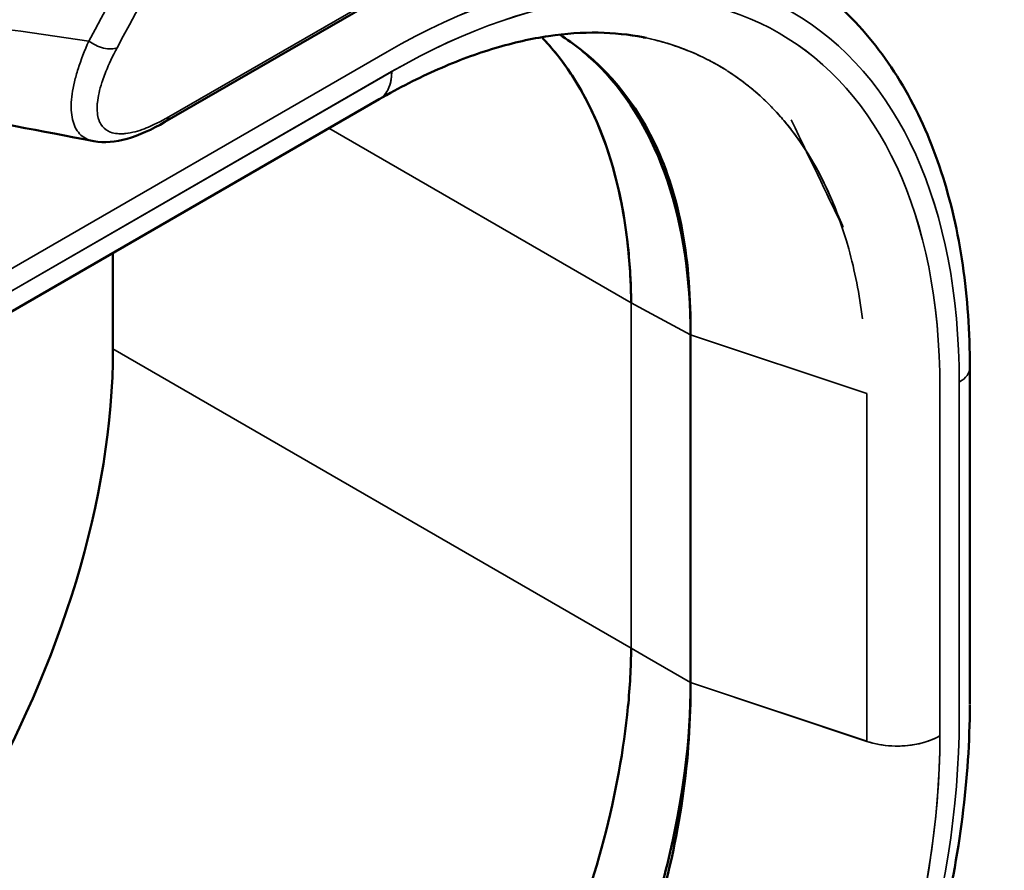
# Model space of a CAD drawing. Header units: millimetres. Extents: x 0 to 14369, y -869 to 2970.
# Tile 564 of 656: x 3824.42 to 3832.58, y 1381.85 to 1388.89. Entities that reach past the tile are written whole.
import ezdxf

# ---------------------------------------------------------------- set-up
doc = ezdxf.new("R2010")
doc.units = ezdxf.units.MM
doc.header["$LTSCALE"] = 10
doc.layers.add('Sichtbar (ISO)', color=7, linetype='Continuous', lineweight=50)
doc.layers.add('Sichtbar schmal (ISO)', color=7, linetype='Continuous', lineweight=35)

msp = doc.modelspace()

# ---------------------------------------------------------------- linework, layer by layer
at = {"layer": 'Sichtbar (ISO)'}
for p, q in [((3832.038753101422, 1391.74416915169), (3825.627105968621, 1388.042402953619)), ((3776.824207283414, 1359.030505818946), (3827.400459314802, 1388.230718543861)), ((3776.824207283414, 1359.030505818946), (3827.400406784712, 1388.2306882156)), ((3825.196906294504, 1386.958496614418), (3825.196906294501, 1386.163192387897)), ((3825.196906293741, 1386.163192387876), (3825.196906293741, 1386.958496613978)), ((3829.978242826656, 1383.401940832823), (3829.97845023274, 1386.280685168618)), ((3829.978520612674, 1386.280659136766), (3829.978520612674, 1383.401821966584)), ((3830.348360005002, 1386.157328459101), (3830.348332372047, 1386.157312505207)), ((3830.535347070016, 1386.094935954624), (3830.535347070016, 1386.094966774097)), ((3830.535347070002, 1386.094966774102), (3830.535347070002, 1386.094935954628)), ((3832.290616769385, 1386.010630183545), (3832.290616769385, 1383.219711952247)), ((3832.290616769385, 1386.010630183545), (3832.290616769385, 1383.219711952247))]:
    msp.add_line(p, q, dxfattribs=at)
for centre, major_axis, ratio, start_param, end_param in [((3825.584845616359, 1384.304387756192), (-3.50106621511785, -6.064024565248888), 0.5771744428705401, 2.583566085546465, 2.58374521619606), ((3825.584845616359, 1384.304387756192), (-3.50106621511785, -6.064024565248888), 0.5771744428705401, 2.583566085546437, 2.583745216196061), ((3827.150816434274, 1388.663110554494), (0.250310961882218, -0.4328438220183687), 0.5778776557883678, 6.281753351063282, 6.283185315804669), ((3825.527105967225, 1388.21560803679), (0.1000000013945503, -0.1732050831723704), 0.577350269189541, 6.28271423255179, 6.283185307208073), ((3825.585815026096, 1381.448080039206), (6.000000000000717, 10.39230484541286), 0.5773502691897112, 3.926990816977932, 5.497787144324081), ((3825.585815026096, 1381.448080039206), (-6.00000000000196, -10.39230484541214), 0.5773502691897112, 0.7853981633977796, 2.356194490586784), ((3821.307818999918, 1383.917982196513), (2.750000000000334, 4.763139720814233), 0.5773502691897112, 3.927006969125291, 5.497752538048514), ((3821.307818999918, 1383.917982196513), (-2.750000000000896, -4.763139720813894), 0.5773502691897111, 0.7854424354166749, 2.356156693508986)]:
    msp.add_ellipse(centre, major_axis=major_axis, ratio=ratio, start_param=start_param, end_param=end_param, dxfattribs=at)
for points, knots in [([(3832.290535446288, 1386.01057779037), (3832.290564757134, 1386.303913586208), (3832.271066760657, 1386.587506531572), (3832.192406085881, 1387.129161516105), (3832.133241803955, 1387.387237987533), (3831.975021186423, 1387.871953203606), (3831.87593936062, 1388.098612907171), (3831.638358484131, 1388.514146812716), (3831.49980195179, 1388.703009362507), (3831.185710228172, 1389.035825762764), (3831.01015396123, 1389.179693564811), (3830.819078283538, 1389.297852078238)], [4.712303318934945, 4.712303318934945, 4.712303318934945, 4.712303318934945, 4.865908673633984, 4.865908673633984, 5.019514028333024, 5.019514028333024, 5.173119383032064, 5.173119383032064, 5.326724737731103, 5.326724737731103, 5.480330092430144, 5.480330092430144, 5.480330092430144, 5.480330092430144]), ([(3832.290535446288, 1386.010577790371), (3832.290564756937, 1386.303911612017), (3832.271067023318, 1386.587502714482), (3832.192407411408, 1387.129154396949), (3832.133243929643, 1387.387229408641), (3831.975025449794, 1387.87194220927), (3831.875944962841, 1388.09860095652), (3831.638367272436, 1388.514133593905), (3831.499812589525, 1388.702995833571), (3831.185724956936, 1389.035812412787), (3831.010170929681, 1389.179680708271), (3830.819097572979, 1389.2978401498)], [4.712303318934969, 4.712303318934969, 4.712303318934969, 4.712303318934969, 4.865907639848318, 4.865907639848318, 5.019511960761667, 5.019511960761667, 5.173116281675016, 5.173116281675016, 5.326720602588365, 5.326720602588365, 5.480324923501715, 5.480324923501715, 5.480324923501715, 5.480324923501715]), ([(3827.401127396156, 1388.230266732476), (3827.565501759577, 1388.325323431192), (3827.728565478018, 1388.408323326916), (3828.048964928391, 1388.549466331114), (3828.206293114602, 1388.607604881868), (3828.51220104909, 1388.699014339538), (3828.660766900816, 1388.732284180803), (3828.94653697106, 1388.774788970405), (3829.083722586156, 1388.784034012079), (3829.344922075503, 1388.780064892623), (3829.468936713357, 1388.766896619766), (3829.586280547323, 1388.743396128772)], [4.712436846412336, 4.712436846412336, 4.712436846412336, 4.712436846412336, 4.830993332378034, 4.830993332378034, 4.949549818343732, 4.949549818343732, 5.068106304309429, 5.068106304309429, 5.186662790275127, 5.186662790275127, 5.305122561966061, 5.305122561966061, 5.305122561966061, 5.305122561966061]), ([(3827.40117860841, 1388.230296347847), (3827.565522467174, 1388.325333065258), (3827.728556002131, 1388.40831736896), (3828.048897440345, 1388.549438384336), (3828.206197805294, 1388.607570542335), (3828.51205408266, 1388.698976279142), (3828.660596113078, 1388.732248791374), (3828.946323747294, 1388.774767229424), (3829.083490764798, 1388.78402323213), (3829.344765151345, 1388.780081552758), (3829.468862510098, 1388.766911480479), (3829.586280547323, 1388.743396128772)], [4.712449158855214, 4.712449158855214, 4.712449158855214, 4.712449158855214, 4.830983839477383, 4.830983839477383, 4.949518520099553, 4.949518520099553, 5.068053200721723, 5.068053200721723, 5.186587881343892, 5.186587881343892, 5.305122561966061, 5.305122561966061, 5.305122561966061, 5.305122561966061]), ([(3829.487245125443, 1386.544411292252), (3829.485524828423, 1386.70314559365), (3829.476833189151, 1386.859157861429), (3829.426685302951, 1387.329513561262), (3829.3596978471, 1387.628594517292), (3829.162673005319, 1388.163099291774), (3829.032441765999, 1388.399052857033), (3828.834761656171, 1388.648133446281), (3828.79142139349, 1388.69766172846), (3828.746437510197, 1388.744381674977)], [-2.840825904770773, -2.840825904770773, -2.840825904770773, -2.840825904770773, -2.784249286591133, -2.784249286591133, -2.665232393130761, -2.665232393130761, -2.546215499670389, -2.546215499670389, -2.514584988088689, -2.514584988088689, -2.514584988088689, -2.514584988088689]), ([(3828.746446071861, 1388.744393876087), (3828.784671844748, 1388.704694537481), (3828.821703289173, 1388.662969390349), (3829.015656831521, 1388.425525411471), (3829.148176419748, 1388.192529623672), (3829.350073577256, 1387.663472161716), (3829.419649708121, 1387.36688673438), (3829.475251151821, 1386.886271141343), (3829.485373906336, 1386.716901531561), (3829.487245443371, 1386.544380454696)], [-1.820261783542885, -1.820261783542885, -1.820261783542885, -1.820261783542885, -1.793417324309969, -1.793417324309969, -1.674498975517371, -1.674498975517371, -1.555580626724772, -1.555580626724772, -1.493991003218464, -1.493991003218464, -1.493991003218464, -1.493991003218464]), ([(3829.978458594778, 1386.28069354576), (3829.978922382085, 1386.751418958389), (3829.912725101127, 1387.181727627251), (3829.786558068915, 1387.554942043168), (3829.660391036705, 1387.928156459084), (3829.474267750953, 1388.245125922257), (3829.235507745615, 1388.489415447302), (3829.131414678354, 1388.595919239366), (3829.017383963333, 1388.688521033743), (3828.894244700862, 1388.765498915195)], [0, 0, 0, 0, 0.2, 0.2, 0.2, 0.4, 0.4, 0.4, 0.4871947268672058, 0.4871947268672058, 0.4871947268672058, 0.4871947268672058]), ([(3828.89466085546, 1388.765556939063), (3829.1987907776, 1388.576488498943), (3829.484643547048, 1388.278159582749), (3829.788196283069, 1387.643071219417), (3829.864344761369, 1387.398956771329), (3829.960596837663, 1386.867795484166), (3829.98028825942, 1386.583164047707), (3829.978423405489, 1386.280714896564)], [0.4587724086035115, 0.4587724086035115, 0.4587724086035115, 0.4587724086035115, 0.6695279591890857, 0.6695279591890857, 0.7816310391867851, 0.7816310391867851, 0.8939164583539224, 0.8939164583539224, 0.8939164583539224, 0.8939164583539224]), ([(3825.627054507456, 1388.042383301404), (3825.51861016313, 1387.979769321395), (3825.413715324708, 1387.932288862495), (3825.219593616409, 1387.876748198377), (3825.125739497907, 1387.86619502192), (3825.037327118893, 1387.883302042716)], [0, 0, 0, 0, 0.04450750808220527, 0.04450750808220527, 0.08626756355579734, 0.08626756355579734, 0.08626756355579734, 0.08626756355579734]), ([(3831.999666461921, 1371.844444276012), (3832.686519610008, 1372.570351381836), (3833.338682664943, 1373.369514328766), (3834.539228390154, 1375.071358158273), (3835.087545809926, 1375.973955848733), (3836.050962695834, 1377.834129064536), (3836.466015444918, 1378.791608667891), (3837.140284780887, 1380.710304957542), (3837.399479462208, 1381.671422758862), (3837.747290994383, 1383.546417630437), (3837.835919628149, 1384.460212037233), (3837.835919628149, 1385.326438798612)], [5.10598686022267, 5.10598686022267, 5.10598686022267, 5.10598686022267, 5.341426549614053, 5.341426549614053, 5.576866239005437, 5.576866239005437, 5.81230592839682, 5.81230592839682, 6.047745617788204, 6.047745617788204, 6.283185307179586, 6.283185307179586, 6.283185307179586, 6.283185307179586]), ([(3831.999666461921, 1371.844444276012), (3832.686519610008, 1372.570351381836), (3833.338682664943, 1373.369514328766), (3834.539228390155, 1375.071358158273), (3835.087545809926, 1375.973955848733), (3836.050962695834, 1377.834129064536), (3836.466015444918, 1378.791608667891), (3837.140284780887, 1380.710304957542), (3837.399479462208, 1381.671422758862), (3837.747290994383, 1383.546417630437), (3837.835919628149, 1384.460212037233), (3837.835919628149, 1385.326438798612)], [5.105986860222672, 5.105986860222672, 5.105986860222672, 5.105986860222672, 5.341426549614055, 5.341426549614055, 5.576866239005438, 5.576866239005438, 5.81230592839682, 5.81230592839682, 6.047745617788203, 6.047745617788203, 6.283185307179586, 6.283185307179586, 6.283185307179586, 6.283185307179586]), ([(3825.586267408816, 1376.957611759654), (3825.733901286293, 1377.043922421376), (3825.883046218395, 1377.140739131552), (3826.320182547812, 1377.454643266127), (3826.607956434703, 1377.69965776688), (3827.160867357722, 1378.249343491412), (3827.426551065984, 1378.554560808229), (3827.917231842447, 1379.201021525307), (3828.142208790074, 1379.542289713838), (3828.537944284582, 1380.229614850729), (3828.720092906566, 1380.595540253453), (3829.032441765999, 1381.343802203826), (3829.162673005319, 1381.726134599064), (3829.3596978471, 1382.478129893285), (3829.426685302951, 1382.84854051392), (3829.476833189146, 1383.366493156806), (3829.485524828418, 1383.529004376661), (3829.487245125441, 1383.685965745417)], [-2.341432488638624, -2.341432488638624, -2.341432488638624, -2.341432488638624, -2.279896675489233, -2.279896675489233, -2.160978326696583, -2.160978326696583, -2.042059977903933, -2.042059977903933, -1.923141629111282, -1.923141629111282, -1.804124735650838, -1.804124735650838, -1.685107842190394, -1.685107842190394, -1.566090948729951, -1.566090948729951, -1.509514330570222, -1.509514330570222, -1.509514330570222, -1.509514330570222]), ([(3829.487245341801, 1383.685986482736), (3829.485525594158, 1383.529018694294), (3829.476833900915, 1383.366500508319), (3829.426685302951, 1382.84854051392), (3829.3596978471, 1382.478129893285), (3829.162673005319, 1381.726134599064), (3829.032441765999, 1381.343802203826), (3828.720092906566, 1380.595540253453), (3828.537944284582, 1380.229614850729), (3828.142208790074, 1379.542289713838), (3827.917231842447, 1379.201021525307), (3827.426551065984, 1378.554560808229), (3827.160867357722, 1378.249343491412), (3826.607956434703, 1377.69965776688), (3826.320182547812, 1377.454643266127), (3825.883134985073, 1377.1408028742), (3825.734078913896, 1377.044037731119), (3825.586531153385, 1376.957765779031)], [1.506910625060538, 1.506910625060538, 1.506910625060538, 1.506910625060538, 1.563489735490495, 1.563489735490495, 1.682506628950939, 1.682506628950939, 1.801523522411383, 1.801523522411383, 1.920540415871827, 1.920540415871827, 2.039458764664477, 2.039458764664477, 2.158377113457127, 2.158377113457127, 2.277295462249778, 2.277295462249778, 2.338794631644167, 2.338794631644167, 2.338794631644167, 2.338794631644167]), ([(3829.978492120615, 1383.401807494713), (3829.981605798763, 1382.929697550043), (3829.913553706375, 1382.421080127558), (3829.787014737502, 1381.901547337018), (3829.660468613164, 1381.381985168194), (3829.475337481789, 1380.850503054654), (3829.237417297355, 1380.331856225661), (3829.118541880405, 1380.072717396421), (3828.986592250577, 1379.816659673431), (3828.842722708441, 1379.567486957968), (3828.698648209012, 1379.317959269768), (3828.54262406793, 1379.075343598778), (3828.377384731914, 1378.842549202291), (3828.047141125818, 1378.377291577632), (3827.679478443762, 1377.951386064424), (3827.292606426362, 1377.581995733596), (3826.905742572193, 1377.212613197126), (3826.498826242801, 1376.899287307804), (3826.089043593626, 1376.66626712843)], [1.130886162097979e-05, 1.130886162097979e-05, 1.130886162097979e-05, 1.130886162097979e-05, 0.2, 0.2, 0.2, 0.4, 0.4, 0.4, 0.4999288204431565, 0.4999288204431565, 0.4999288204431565, 0.6, 0.6, 0.6, 0.8, 0.8, 0.8, 0.9999957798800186, 0.9999957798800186, 0.9999957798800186, 0.9999957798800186]), ([(3826.089045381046, 1376.666267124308), (3826.355382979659, 1376.817860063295), (3826.626224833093, 1376.997227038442), (3827.156035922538, 1377.414699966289), (3827.413098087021, 1377.651588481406), (3828.136751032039, 1378.43371687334), (3828.52145669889, 1379.010587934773), (3829.168063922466, 1380.131516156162), (3829.474836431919, 1380.753173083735), (3829.788794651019, 1381.770791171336), (3829.864664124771, 1382.110147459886), (3829.960385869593, 1382.774341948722), (3829.980137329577, 1383.096944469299), (3829.97824282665, 1383.401940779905)], [-0.8951229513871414, -0.8951229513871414, -0.8951229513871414, -0.8951229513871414, -0.7822719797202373, -0.7822719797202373, -0.6692419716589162, -0.6692419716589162, -0.4460261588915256, -0.4460261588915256, -0.2235470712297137, -0.2235470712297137, -0.1116901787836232, -0.1116901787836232, -7.123318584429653e-06, -7.123318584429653e-06, -7.123318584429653e-06, -7.123318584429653e-06]), ([(3827.405672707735, 1374.756518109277), (3827.924648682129, 1375.056315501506), (3828.438097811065, 1375.447417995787), (3829.411517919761, 1376.374562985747), (3829.871239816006, 1376.910733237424), (3830.69513346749, 1378.077602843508), (3831.059155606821, 1378.708130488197), (3831.657707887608, 1380.005098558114), (3831.892164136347, 1380.671323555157), (3832.208013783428, 1381.976539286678), (3832.289964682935, 1382.615432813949), (3832.290435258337, 1383.213687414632)], [4.712687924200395, 4.712687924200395, 4.712687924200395, 4.712687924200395, 5.026498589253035, 5.026498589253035, 5.340693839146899, 5.340693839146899, 5.654889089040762, 5.654889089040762, 5.969084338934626, 5.969084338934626, 6.282232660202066, 6.282232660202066, 6.282232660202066, 6.282232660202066]), ([(3827.405672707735, 1374.756518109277), (3827.924648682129, 1375.056315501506), (3828.438097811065, 1375.447417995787), (3829.411517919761, 1376.374562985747), (3829.871239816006, 1376.910733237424), (3830.69513346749, 1378.077602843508), (3831.059155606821, 1378.708130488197), (3831.657707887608, 1380.005098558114), (3831.892164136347, 1380.671323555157), (3832.208013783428, 1381.976539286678), (3832.289964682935, 1382.615432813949), (3832.290435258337, 1383.213687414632)], [4.712687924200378, 4.712687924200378, 4.712687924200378, 4.712687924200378, 5.026498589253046, 5.026498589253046, 5.340693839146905, 5.340693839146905, 5.654889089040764, 5.654889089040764, 5.969084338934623, 5.969084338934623, 6.282232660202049, 6.282232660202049, 6.282232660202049, 6.282232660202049])]:
    msp.add_open_spline(points, degree=3, knots=knots, dxfattribs=at)
for points in [[(3829.61034267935, 1388.738392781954), (3829.602335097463, 1388.74008522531), (3829.594308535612, 1388.741734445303), (3829.586263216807, 1388.743340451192)], [(3829.586557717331, 1388.743286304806), (3829.594488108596, 1388.741694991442), (3829.602400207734, 1388.740061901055), (3829.61029383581, 1388.738387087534)], [(3825.037430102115, 1387.883213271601), (3824.174710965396, 1388.050112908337), (3823.311123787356, 1388.216209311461), (3822.446829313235, 1388.381641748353)], [(3827.400810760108, 1388.230107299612), (3827.400912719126, 1388.23016608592), (3827.4010146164, 1388.23022498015), (3827.401116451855, 1388.23028398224)]]:
    msp.add_open_spline(points, degree=3, dxfattribs=at)
at = {"layer": 'Sichtbar schmal (ISO)'}
for p, q in [((3832.0724710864, 1391.787011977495), (3825.660823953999, 1388.085245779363)), ((3827.46580934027, 1388.62293908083), (3776.966005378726, 1359.466869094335)), ((3827.503976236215, 1388.45943026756), (3776.927754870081, 1359.259474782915)), ((3776.927758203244, 1359.259476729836), (3827.50324616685, 1388.459013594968)), ((3829.487244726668, 1386.544380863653), (3826.983363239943, 1387.989908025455)), ((3826.983367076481, 1387.989910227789), (3829.487244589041, 1386.544411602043)), ((3829.487244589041, 1386.544411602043), (3829.61879617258, 1386.47382352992)), ((3829.487244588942, 1383.685986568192), (3829.487244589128, 1386.544380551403)), ((3829.487244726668, 1386.544380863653), (3829.487244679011, 1383.685986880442)), ((3829.618795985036, 1386.47383572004), (3829.487244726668, 1386.544380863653)), ((3829.978391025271, 1386.28072569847), (3829.618795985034, 1386.473835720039)), ((3829.618796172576, 1386.473823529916), (3829.978449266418, 1386.280685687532)), ((3831.438226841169, 1385.793730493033), (3829.978437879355, 1386.280710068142)), ((3829.97852137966, 1386.280661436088), (3831.438229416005, 1385.793745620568)), ((3829.487244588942, 1383.685966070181), (3825.196906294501, 1386.163192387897)), ((3825.196906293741, 1386.163178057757), (3829.487244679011, 1383.685986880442)), ((3832.20268588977, 1383.097210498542), (3832.202717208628, 1385.887889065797)), ((3831.43841103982, 1382.914741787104), (3831.438395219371, 1385.79348915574)), ((3831.438397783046, 1385.793488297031), (3831.438418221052, 1382.914642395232)), ((3832.042370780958, 1382.961447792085), (3832.042479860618, 1385.838837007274)), ((3832.042473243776, 1385.838833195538), (3832.042416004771, 1382.961033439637)), ((3829.487244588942, 1383.685966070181), (3829.618795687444, 1383.609785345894)), ((3829.618795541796, 1383.609775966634), (3829.487244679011, 1383.685986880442)), ((3829.978205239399, 1383.402027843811), (3829.618795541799, 1383.609775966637)), ((3829.618795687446, 1383.609785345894), (3829.978205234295, 1383.401962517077)), ((3829.978296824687, 1383.40192275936), (3829.97824282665, 1383.401940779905)), ((3829.978520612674, 1383.401862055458), (3831.438410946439, 1382.914694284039)), ((3831.438418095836, 1382.914642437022), (3829.978520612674, 1383.401848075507)), ((3831.438411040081, 1382.914694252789), (3831.438411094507, 1382.914435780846)), ((3831.438418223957, 1382.914625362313), (3831.438418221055, 1382.914642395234))]:
    msp.add_line(p, q, dxfattribs=at)
for centre, major_axis, ratio, start_param, end_param in [((3827.508571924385, 1383.216387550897), (3.20060878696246, 5.563295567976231), 0.5773727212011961, 5.497026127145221, 7.067766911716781), ((3827.508571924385, 1383.216387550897), (3.200608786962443, 5.563295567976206), 0.5773727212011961, 5.496934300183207, 7.067714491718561), ((3827.46613947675, 1383.1541531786), (3.349430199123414, 5.800627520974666), 0.5773535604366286, 5.497727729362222, 7.068722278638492), ((3827.46613947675, 1383.1541531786), (3.349430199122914, 5.800627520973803), 0.5773535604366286, 5.497710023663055, 7.068710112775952), ((3827.150816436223, 1388.663110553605), (0.2503109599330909, -0.4328438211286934), 0.577877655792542, 0, 0.7855069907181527), ((3825.527105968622, 1388.215608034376), (0.09999999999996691, -0.1732050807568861), 0.5773502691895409, 0, 0.4538174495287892), ((3831.990538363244, 1386.010607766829), (0.2999970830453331, -2.997645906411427e-05), 0.5773179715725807, 5.49806103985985, 6.28318530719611), ((3831.990538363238, 1386.010607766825), (0.2999970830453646, -2.997645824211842e-05), 0.577317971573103, 5.498202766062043, 6.283185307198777), ((3828.414242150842, 1379.815086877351), (6.600000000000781, 11.43153532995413), 0.5773502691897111, 4.311387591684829, 5.497787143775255), ((3828.414242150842, 1379.815086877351), (-6.600000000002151, -11.43153532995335), 0.5773502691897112, 1.169794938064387, 2.356194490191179), ((3828.060688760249, 1380.019211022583), (-6.000000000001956, -10.39230484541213), 0.5773502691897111, 0.7853981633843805, 2.356194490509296), ((3828.060688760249, 1380.019211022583), (6.00000000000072, 10.39230484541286), 0.5773502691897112, 3.926990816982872, 5.497787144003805), ((3828.414242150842, 1379.815086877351), (-6.250000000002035, -10.8253175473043), 0.5773502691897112, 0.7853981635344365, 2.356194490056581), ((3828.414242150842, 1379.815086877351), (6.250000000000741, 10.82531754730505), 0.5773502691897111, 3.926990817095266, 5.497787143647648), ((3827.466112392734, 1380.362193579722), (3.348988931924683, 5.800883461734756), 0.5773878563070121, 3.92688766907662, 5.497881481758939), ((3827.466112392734, 1380.362193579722), (-3.348988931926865, -5.80088346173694), 0.5773878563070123, 0.7853011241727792, 2.356277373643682), ((3831.99044331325, 1383.219650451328), (0.2999939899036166, 3.599287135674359e-05), 0.5773791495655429, 5.498351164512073, 5.498414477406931), ((3827.508569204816, 1380.337734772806), (-3.208950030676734, -5.558488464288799), 0.5763297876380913, 0.7854254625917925, 2.356277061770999), ((3827.508569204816, 1380.337734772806), (3.208950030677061, 5.558488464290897), 0.5763297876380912, 3.927199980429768, 5.497796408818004), ((3831.689124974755, 1383.164467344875), (-0.5000094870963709, 0.0003954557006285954), 0.5778209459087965, 1.045653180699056, 2.357128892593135)]:
    msp.add_ellipse(centre, major_axis=major_axis, ratio=ratio, start_param=start_param, end_param=end_param, dxfattribs=at)
for points in [[(3824.997532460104, 1388.712681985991), (3826.093337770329, 1390.735871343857), (3827.328611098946, 1392.815830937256), (3828.653037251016, 1394.918374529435)], [(3828.854948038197, 1394.860716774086), (3827.539333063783, 1392.759696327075), (3826.313979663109, 1390.67977901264), (3825.231181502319, 1388.657113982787)], [(3821.993748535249, 1389.131602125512), (3822.993769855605, 1388.996349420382), (3823.995410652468, 1388.856991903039), (3824.997532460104, 1388.712681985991)], [(3829.61029383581, 1388.738387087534), (3829.799013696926, 1388.698345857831), (3829.977175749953, 1388.634456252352), (3830.14233475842, 1388.547454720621)], [(3830.27923430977, 1388.468117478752), (3830.233301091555, 1388.497218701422), (3830.186225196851, 1388.524402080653), (3830.138060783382, 1388.549636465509)], [(3830.165214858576, 1388.535208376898), (3830.198076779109, 1388.51733949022), (3830.230414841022, 1388.498542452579), (3830.262213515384, 1388.478830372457)]]:
    msp.add_open_spline(points, degree=3, dxfattribs=at)
for points, knots in [([(3825.037327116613, 1387.883302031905), (3825.023628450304, 1387.885952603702), (3824.966920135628, 1387.901626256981), (3824.908938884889, 1387.947413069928), (3824.869531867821, 1388.027119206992), (3824.85306728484, 1388.099127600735), (3824.849181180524, 1388.180924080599), (3824.857139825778, 1388.273031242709), (3824.876544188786, 1388.373823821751), (3824.916599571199, 1388.516924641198), (3824.961679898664, 1388.632917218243), (3824.997532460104, 1388.712681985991)], [0.3378282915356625, 0.3378282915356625, 0.3378282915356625, 0.3378282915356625, 0.375, 0.5, 0.5625, 0.625, 0.6875, 0.75, 0.8125, 0.875, 1, 1, 1, 1]), ([(3824.997532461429, 1388.712681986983), (3825.013981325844, 1388.70016012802), (3825.033268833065, 1388.688083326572), (3825.054119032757, 1388.677971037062), (3825.075079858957, 1388.667805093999), (3825.09759738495, 1388.659638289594), (3825.119353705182, 1388.654462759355), (3825.141142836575, 1388.64927942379), (3825.162736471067, 1388.646962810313), (3825.181950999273, 1388.647589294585), (3825.201006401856, 1388.648210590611), (3825.217702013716, 1388.651722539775), (3825.23118150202, 1388.657113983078)], [0, 0, 0, 0, 0.2493385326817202, 0.2493385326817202, 0.2493385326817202, 0.5, 0.5, 0.5, 0.7510394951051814, 0.7510394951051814, 0.7510394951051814, 1, 1, 1, 1]), ([(3830.136970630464, 1388.550207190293), (3830.001742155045, 1388.620949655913), (3829.827674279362, 1388.687995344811), (3829.642801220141, 1388.731532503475), (3829.61034267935, 1388.738392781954)], [0.5152266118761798, 0.5152266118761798, 0.5152266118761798, 0.5152266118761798, 0.6, 0.6178435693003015, 0.6178435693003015, 0.6178435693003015, 0.6178435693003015]), ([(3825.23118150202, 1388.657113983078), (3825.193162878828, 1388.586095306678), (3825.162537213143, 1388.520612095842), (3825.138303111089, 1388.460332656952), (3825.129749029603, 1388.439055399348), (3825.12199373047, 1388.418423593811), (3825.115000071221, 1388.398403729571), (3825.111500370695, 1388.388385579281), (3825.108193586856, 1388.378527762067), (3825.105075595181, 1388.368824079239), (3825.095408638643, 1388.338738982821), (3825.08755125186, 1388.310134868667), (3825.081472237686, 1388.283046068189), (3825.075253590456, 1388.255335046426), (3825.070894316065, 1388.229206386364), (3825.068380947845, 1388.204660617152), (3825.068073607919, 1388.201659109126), (3825.067793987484, 1388.198681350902), (3825.067542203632, 1388.195726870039), (3825.065699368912, 1388.174102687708), (3825.065309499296, 1388.153841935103), (3825.066350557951, 1388.134844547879), (3825.067565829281, 1388.112668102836), (3825.070731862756, 1388.092219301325), (3825.075782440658, 1388.07374331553), (3825.078080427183, 1388.065336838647), (3825.080767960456, 1388.057337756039), (3825.083823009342, 1388.049760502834), (3825.087675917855, 1388.040204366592), (3825.092142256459, 1388.031278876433), (3825.097192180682, 1388.023017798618), (3825.112485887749, 1387.997999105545), (3825.133134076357, 1387.979079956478), (3825.158812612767, 1387.966036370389), (3825.164349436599, 1387.963223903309), (3825.170117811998, 1387.960693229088), (3825.176118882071, 1387.958439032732), (3825.193493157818, 1387.951912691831), (3825.212806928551, 1387.947694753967), (3825.233800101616, 1387.945778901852), (3825.250288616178, 1387.944274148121), (3825.267816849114, 1387.944191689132), (3825.286405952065, 1387.945552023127), (3825.291631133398, 1387.945934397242), (3825.29693302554, 1387.946426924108), (3825.302310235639, 1387.947030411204), (3825.326873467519, 1387.949787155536), (3825.353011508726, 1387.954862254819), (3825.380538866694, 1387.96215552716), (3825.405147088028, 1387.968675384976), (3825.430864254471, 1387.976967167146), (3825.457390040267, 1387.986882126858), (3825.460762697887, 1387.988142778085), (3825.464149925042, 1387.989431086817), (3825.467551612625, 1387.990746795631), (3825.527383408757, 1388.013888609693), (3825.591552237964, 1388.045251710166), (3825.660823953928, 1388.085245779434)], [0, 0, 0, 0, 0.1055872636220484, 0.1055872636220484, 0.1055872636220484, 0.1428571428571, 0.1428571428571, 0.1428571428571, 0.1615073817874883, 0.1615073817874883, 0.1615073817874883, 0.2193301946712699, 0.2193301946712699, 0.2193301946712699, 0.2784811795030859, 0.2784811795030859, 0.2784811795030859, 0.2857142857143, 0.2857142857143, 0.2857142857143, 0.338654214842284, 0.338654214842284, 0.338654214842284, 0.4004532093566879, 0.4004532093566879, 0.4004532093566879, 0.4285714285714, 0.4285714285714, 0.4285714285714, 0.4640330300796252, 0.4640330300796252, 0.4640330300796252, 0.5714285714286, 0.5714285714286, 0.5714285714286, 0.594585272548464, 0.594585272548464, 0.594585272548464, 0.6616284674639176, 0.6616284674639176, 0.6616284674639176, 0.7142857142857, 0.7142857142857, 0.7142857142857, 0.7290870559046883, 0.7290870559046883, 0.7290870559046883, 0.7966999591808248, 0.7966999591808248, 0.7966999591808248, 0.8571428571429, 0.8571428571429, 0.8571428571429, 0.86482795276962, 0.86482795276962, 0.86482795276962, 1, 1, 1, 1]), ([(3831.234246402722, 1387.168993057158), (3831.098792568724, 1387.573360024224), (3830.811469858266, 1388.060533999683), (3830.409379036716, 1388.385456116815), (3830.28115663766, 1388.466898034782)], [0.2, 0.2000000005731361, 0.2000000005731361, 0.2000000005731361, 0.4, 0.484373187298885, 0.484373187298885, 0.484373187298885, 0.484373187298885]), ([(3827.401167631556, 1388.230313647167), (3827.430189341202, 1388.247142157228), (3827.454187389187, 1388.272733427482), (3827.471493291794, 1388.305620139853), (3827.493224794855, 1388.346916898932), (3827.504376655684, 1388.399681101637), (3827.504390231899, 1388.459206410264)], [0.4012163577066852, 0.4012163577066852, 0.4012163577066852, 0.4012163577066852, 0.6666666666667, 0.6666666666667, 0.6666666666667, 1, 1, 1, 1]), ([(3830.289730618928, 1388.461457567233), (3830.502057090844, 1388.324952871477), (3830.917499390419, 1387.930868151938), (3831.263403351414, 1387.192958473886), (3831.376312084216, 1386.61652106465), (3831.401474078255, 1386.413489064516)], [0.05889859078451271, 0.05889859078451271, 0.05889859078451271, 0.05889859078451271, 0.3333333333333, 0.6666666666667, 0.835319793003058, 0.835319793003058, 0.835319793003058, 0.835319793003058]), ([(3831.438418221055, 1382.914642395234), (3831.501235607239, 1382.893385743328), (3831.572335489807, 1382.880420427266), (3831.644880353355, 1382.87665951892), (3831.717425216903, 1382.872898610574), (3831.791431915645, 1382.878342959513), (3831.859918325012, 1382.89278999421), (3831.928404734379, 1382.907237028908), (3831.991302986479, 1382.930662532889), (3832.04287230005, 1382.960879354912)], [0, 0, 0, 0, 0.3333333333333, 0.3333333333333, 0.3333333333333, 0.6666666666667, 0.6666666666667, 0.6666666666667, 1, 1, 1, 1])]:
    msp.add_open_spline(points, degree=3, knots=knots, dxfattribs=at)

doc.saveas('drawing.dxf')
